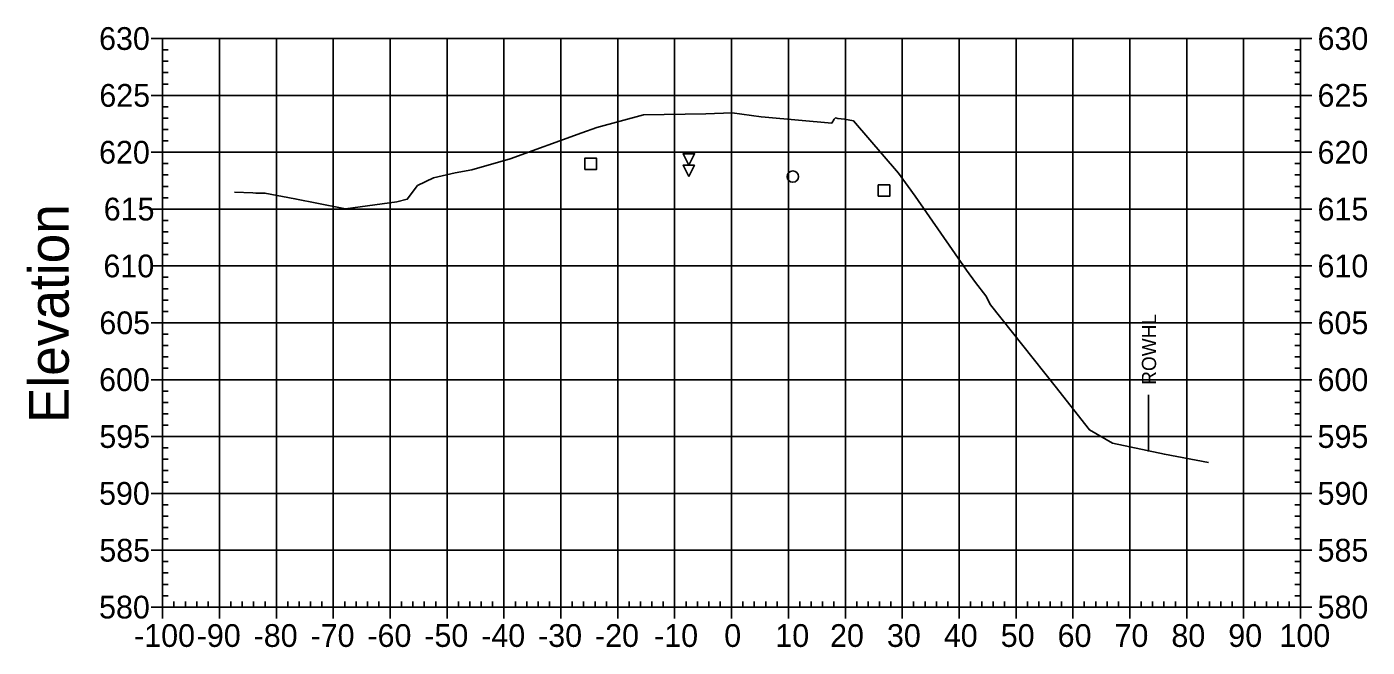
# Model space of a CAD drawing. Extents: x 708103 to 717568, y 374476 to 378707.
# Drawn here: x 712503.1 to 712738.7, y 377347.6 to 377456.7 of the extents above; entities that cross this region are included whole.
import ezdxf

# ---------------------------------------------------------------- set-up
doc = ezdxf.new("R2010")
doc.units = 0
for name, color, linetype in [('1', 7, 'Continuous'), ('10', 7, 'Continuous'), ('13', 7, 'Continuous'), ('4', 7, 'Continuous'), ('57', 7, 'Continuous'), ('60', 7, 'Continuous'), ('Existing', 7, 'Continuous'), ('XS_Right_of_Way', 7, 'Continuous')]:
    doc.layers.add(name, color=color, linetype=linetype)

msp = doc.modelspace()

# ---------------------------------------------------------------- linework, layer by layer
at = {"layer": '1'}
for points in [[(712619.47, 377432.35), (712618.47, 377434.35), (712620.47, 377434.35)], [(712619.45, 377430.35), (712618.45, 377432.35), (712620.45, 377432.35)]]:
    msp.add_lwpolyline(points, close=True, dxfattribs=at)
at = {"layer": '10'}
msp.add_lwpolyline([(712601.22, 377431.59), (712603.22, 377431.59), (712603.22, 377433.59), (712601.22, 377433.59)], close=True, dxfattribs=at)
at = {"layer": '13'}
msp.add_circle((712637.75, 377430.34), 1, dxfattribs=at)
at = {"layer": '4'}
msp.add_lwpolyline([(712652.77, 377426.89), (712654.77, 377426.89), (712654.77, 377428.89), (712652.77, 377428.89)], close=True, dxfattribs=at)
at = {"layer": '57'}
for p, q in [((712524.98, 377454.63), (712526.98, 377454.63)), ((712526.98, 377454.63), (712726.98, 377454.63)), ((712526.98, 377354.63), (712526.98, 377454.63)), ((712526.98, 377354.63), (712526.98, 377454.63)), ((712536.98, 377354.63), (712536.98, 377454.63)), ((712546.98, 377354.63), (712546.98, 377454.63)), ((712556.98, 377354.63), (712556.98, 377454.63)), ((712566.98, 377354.63), (712566.98, 377454.63)), ((712576.98, 377354.63), (712576.98, 377454.63)), ((712586.98, 377354.63), (712586.98, 377454.63)), ((712596.98, 377354.63), (712596.98, 377454.63)), ((712606.98, 377354.63), (712606.98, 377454.63)), ((712616.98, 377354.63), (712616.98, 377454.63)), ((712626.98, 377354.63), (712626.98, 377454.63)), ((712636.98, 377354.63), (712636.98, 377454.63)), ((712646.98, 377354.63), (712646.98, 377454.63)), ((712656.98, 377354.63), (712656.98, 377454.63)), ((712666.98, 377354.63), (712666.98, 377454.63)), ((712676.98, 377354.63), (712676.98, 377454.63)), ((712686.98, 377354.63), (712686.98, 377454.63)), ((712696.98, 377354.63), (712696.98, 377454.63)), ((712706.98, 377354.63), (712706.98, 377454.63)), ((712716.98, 377354.63), (712716.98, 377454.63)), ((712726.98, 377354.63), (712726.98, 377454.63)), ((712726.98, 377354.63), (712726.98, 377454.63)), ((712728.98, 377454.63), (712726.98, 377454.63)), ((712526.98, 377452.63), (712527.98, 377452.63)), ((712726.98, 377452.63), (712725.98, 377452.63)), ((712526.98, 377450.63), (712527.98, 377450.63)), ((712726.98, 377450.63), (712725.98, 377450.63)), ((712526.98, 377448.63), (712527.98, 377448.63)), ((712726.98, 377448.63), (712725.98, 377448.63)), ((712526.98, 377446.63), (712527.98, 377446.63)), ((712726.98, 377446.63), (712725.98, 377446.63)), ((712524.98, 377444.63), (712526.98, 377444.63)), ((712526.98, 377444.63), (712726.98, 377444.63)), ((712728.98, 377444.63), (712726.98, 377444.63)), ((712526.98, 377442.63), (712527.98, 377442.63)), ((712526.98, 377440.63), (712527.98, 377440.63)), ((712726.98, 377442.63), (712725.98, 377442.63)), ((712726.98, 377440.63), (712725.98, 377440.63)), ((712526.98, 377438.63), (712527.98, 377438.63)), ((712726.98, 377438.63), (712725.98, 377438.63)), ((712526.98, 377436.63), (712527.98, 377436.63)), ((712726.98, 377436.63), (712725.98, 377436.63)), ((712524.98, 377434.63), (712526.98, 377434.63)), ((712526.98, 377434.63), (712726.98, 377434.63)), ((712728.98, 377434.63), (712726.98, 377434.63)), ((712526.98, 377432.63), (712527.98, 377432.63)), ((712726.98, 377432.63), (712725.98, 377432.63)), ((712526.98, 377430.63), (712527.98, 377430.63)), ((712726.98, 377430.63), (712725.98, 377430.63)), ((712526.98, 377428.63), (712527.98, 377428.63)), ((712526.98, 377426.63), (712527.98, 377426.63)), ((712726.98, 377428.63), (712725.98, 377428.63)), ((712726.98, 377426.63), (712725.98, 377426.63)), ((712524.98, 377424.63), (712526.98, 377424.63)), ((712526.98, 377424.63), (712726.98, 377424.63)), ((712728.98, 377424.63), (712726.98, 377424.63)), ((712526.98, 377422.63), (712527.98, 377422.63)), ((712726.98, 377422.63), (712725.98, 377422.63)), ((712526.98, 377420.63), (712527.98, 377420.63)), ((712726.98, 377420.63), (712725.98, 377420.63)), ((712526.98, 377418.63), (712527.98, 377418.63)), ((712726.98, 377418.63), (712725.98, 377418.63)), ((712524.98, 377414.63), (712526.98, 377414.63)), ((712526.98, 377416.63), (712527.98, 377416.63)), ((712526.98, 377414.63), (712726.98, 377414.63)), ((712726.98, 377416.63), (712725.98, 377416.63)), ((712728.98, 377414.63), (712726.98, 377414.63)), ((712526.98, 377412.63), (712527.98, 377412.63)), ((712726.98, 377412.63), (712725.98, 377412.63)), ((712526.98, 377410.63), (712527.98, 377410.63)), ((712726.98, 377410.63), (712725.98, 377410.63)), ((712526.98, 377408.63), (712527.98, 377408.63)), ((712726.98, 377408.63), (712725.98, 377408.63)), ((712526.98, 377406.63), (712527.98, 377406.63)), ((712726.98, 377406.63), (712725.98, 377406.63)), ((712524.98, 377404.63), (712526.98, 377404.63)), ((712526.98, 377404.63), (712726.98, 377404.63)), ((712728.98, 377404.63), (712726.98, 377404.63)), ((712526.98, 377402.63), (712527.98, 377402.63)), ((712526.98, 377400.63), (712527.98, 377400.63)), ((712726.98, 377402.63), (712725.98, 377402.63)), ((712726.98, 377400.63), (712725.98, 377400.63)), ((712526.98, 377398.63), (712527.98, 377398.63)), ((712726.98, 377398.63), (712725.98, 377398.63)), ((712526.98, 377396.63), (712527.98, 377396.63)), ((712726.98, 377396.63), (712725.98, 377396.63)), ((712524.98, 377394.63), (712526.98, 377394.63)), ((712526.98, 377394.63), (712726.98, 377394.63)), ((712728.98, 377394.63), (712726.98, 377394.63)), ((712526.98, 377392.63), (712527.98, 377392.63)), ((712726.98, 377392.63), (712725.98, 377392.63)), ((712526.98, 377390.63), (712527.98, 377390.63)), ((712526.98, 377388.63), (712527.98, 377388.63)), ((712726.98, 377390.63), (712725.98, 377390.63)), ((712726.98, 377388.63), (712725.98, 377388.63)), ((712526.98, 377386.63), (712527.98, 377386.63)), ((712726.98, 377386.63), (712725.98, 377386.63)), ((712524.98, 377384.63), (712526.98, 377384.63)), ((712526.98, 377384.63), (712726.98, 377384.63)), ((712728.98, 377384.63), (712726.98, 377384.63)), ((712526.98, 377382.63), (712527.98, 377382.63)), ((712726.98, 377382.63), (712725.98, 377382.63)), ((712526.98, 377380.63), (712527.98, 377380.63)), ((712726.98, 377380.63), (712725.98, 377380.63)), ((712526.98, 377378.63), (712527.98, 377378.63)), ((712726.98, 377378.63), (712725.98, 377378.63)), ((712524.98, 377374.63), (712526.98, 377374.63)), ((712526.98, 377376.63), (712527.98, 377376.63)), ((712526.98, 377374.63), (712726.98, 377374.63)), ((712726.98, 377376.63), (712725.98, 377376.63)), ((712728.98, 377374.63), (712726.98, 377374.63)), ((712526.98, 377372.63), (712527.98, 377372.63)), ((712726.98, 377372.63), (712725.98, 377372.63)), ((712526.98, 377370.63), (712527.98, 377370.63)), ((712726.98, 377370.63), (712725.98, 377370.63)), ((712526.98, 377368.63), (712527.98, 377368.63)), ((712726.98, 377368.63), (712725.98, 377368.63)), ((712526.98, 377366.63), (712527.98, 377366.63)), ((712726.98, 377366.63), (712725.98, 377366.63)), ((712524.98, 377364.63), (712526.98, 377364.63)), ((712526.98, 377364.63), (712726.98, 377364.63)), ((712728.98, 377364.63), (712726.98, 377364.63)), ((712526.98, 377362.63), (712527.98, 377362.63)), ((712526.98, 377360.63), (712527.98, 377360.63)), ((712726.98, 377362.63), (712725.98, 377362.63)), ((712726.98, 377360.63), (712725.98, 377360.63)), ((712526.98, 377358.63), (712527.98, 377358.63)), ((712726.98, 377358.63), (712725.98, 377358.63)), ((712526.98, 377356.63), (712527.98, 377356.63)), ((712528.98, 377354.63), (712528.98, 377355.63)), ((712530.98, 377354.63), (712530.98, 377355.63)), ((712532.98, 377354.63), (712532.98, 377355.63)), ((712534.98, 377354.63), (712534.98, 377355.63)), ((712538.98, 377354.63), (712538.98, 377355.63)), ((712540.98, 377354.63), (712540.98, 377355.63)), ((712542.98, 377354.63), (712542.98, 377355.63)), ((712544.98, 377354.63), (712544.98, 377355.63)), ((712548.98, 377354.63), (712548.98, 377355.63)), ((712550.98, 377354.63), (712550.98, 377355.63)), ((712552.98, 377354.63), (712552.98, 377355.63)), ((712554.98, 377354.63), (712554.98, 377355.63)), ((712558.98, 377354.63), (712558.98, 377355.63)), ((712560.98, 377354.63), (712560.98, 377355.63)), ((712562.98, 377354.63), (712562.98, 377355.63)), ((712564.98, 377354.63), (712564.98, 377355.63)), ((712568.98, 377354.63), (712568.98, 377355.63)), ((712570.98, 377354.63), (712570.98, 377355.63)), ((712572.98, 377354.63), (712572.98, 377355.63)), ((712574.98, 377354.63), (712574.98, 377355.63)), ((712578.98, 377354.63), (712578.98, 377355.63)), ((712580.98, 377354.63), (712580.98, 377355.63)), ((712582.98, 377354.63), (712582.98, 377355.63)), ((712584.98, 377354.63), (712584.98, 377355.63)), ((712588.98, 377354.63), (712588.98, 377355.63)), ((712590.98, 377354.63), (712590.98, 377355.63)), ((712592.98, 377354.63), (712592.98, 377355.63)), ((712594.98, 377354.63), (712594.98, 377355.63)), ((712598.98, 377354.63), (712598.98, 377355.63)), ((712600.98, 377354.63), (712600.98, 377355.63)), ((712602.98, 377354.63), (712602.98, 377355.63)), ((712604.98, 377354.63), (712604.98, 377355.63)), ((712608.98, 377354.63), (712608.98, 377355.63)), ((712610.98, 377354.63), (712610.98, 377355.63)), ((712612.98, 377354.63), (712612.98, 377355.63)), ((712614.98, 377354.63), (712614.98, 377355.63)), ((712618.98, 377354.63), (712618.98, 377355.63)), ((712620.98, 377354.63), (712620.98, 377355.63)), ((712622.98, 377354.63), (712622.98, 377355.63)), ((712624.98, 377354.63), (712624.98, 377355.63)), ((712628.98, 377354.63), (712628.98, 377355.63)), ((712630.98, 377354.63), (712630.98, 377355.63)), ((712632.98, 377354.63), (712632.98, 377355.63)), ((712634.98, 377354.63), (712634.98, 377355.63)), ((712638.98, 377354.63), (712638.98, 377355.63)), ((712640.98, 377354.63), (712640.98, 377355.63)), ((712642.98, 377354.63), (712642.98, 377355.63)), ((712644.98, 377354.63), (712644.98, 377355.63)), ((712648.98, 377354.63), (712648.98, 377355.63)), ((712650.98, 377354.63), (712650.98, 377355.63)), ((712652.98, 377354.63), (712652.98, 377355.63)), ((712654.98, 377354.63), (712654.98, 377355.63)), ((712658.98, 377354.63), (712658.98, 377355.63)), ((712660.98, 377354.63), (712660.98, 377355.63)), ((712662.98, 377354.63), (712662.98, 377355.63)), ((712664.98, 377354.63), (712664.98, 377355.63)), ((712668.98, 377354.63), (712668.98, 377355.63)), ((712670.98, 377354.63), (712670.98, 377355.63)), ((712672.98, 377354.63), (712672.98, 377355.63)), ((712674.98, 377354.63), (712674.98, 377355.63)), ((712678.98, 377354.63), (712678.98, 377355.63)), ((712680.98, 377354.63), (712680.98, 377355.63)), ((712682.98, 377354.63), (712682.98, 377355.63)), ((712684.98, 377354.63), (712684.98, 377355.63)), ((712688.98, 377354.63), (712688.98, 377355.63)), ((712690.98, 377354.63), (712690.98, 377355.63)), ((712692.98, 377354.63), (712692.98, 377355.63)), ((712694.98, 377354.63), (712694.98, 377355.63)), ((712698.98, 377354.63), (712698.98, 377355.63)), ((712700.98, 377354.63), (712700.98, 377355.63)), ((712702.98, 377354.63), (712702.98, 377355.63)), ((712704.98, 377354.63), (712704.98, 377355.63)), ((712708.98, 377354.63), (712708.98, 377355.63)), ((712710.98, 377354.63), (712710.98, 377355.63)), ((712712.98, 377354.63), (712712.98, 377355.63)), ((712714.98, 377354.63), (712714.98, 377355.63)), ((712718.98, 377354.63), (712718.98, 377355.63)), ((712720.98, 377354.63), (712720.98, 377355.63)), ((712722.98, 377354.63), (712722.98, 377355.63)), ((712724.98, 377354.63), (712724.98, 377355.63)), ((712726.98, 377356.63), (712725.98, 377356.63)), ((712524.98, 377354.63), (712526.98, 377354.63)), ((712526.98, 377354.63), (712726.98, 377354.63)), ((712526.98, 377354.63), (712726.98, 377354.63)), ((712526.98, 377352.63), (712526.98, 377354.63)), ((712536.98, 377352.63), (712536.98, 377354.63)), ((712546.98, 377352.63), (712546.98, 377354.63)), ((712556.98, 377352.63), (712556.98, 377354.63)), ((712566.98, 377352.63), (712566.98, 377354.63)), ((712576.98, 377352.63), (712576.98, 377354.63)), ((712586.98, 377352.63), (712586.98, 377354.63)), ((712596.98, 377352.63), (712596.98, 377354.63)), ((712606.98, 377352.63), (712606.98, 377354.63)), ((712616.98, 377352.63), (712616.98, 377354.63)), ((712626.98, 377352.63), (712626.98, 377354.63)), ((712636.98, 377352.63), (712636.98, 377354.63)), ((712646.98, 377352.63), (712646.98, 377354.63)), ((712656.98, 377352.63), (712656.98, 377354.63)), ((712666.98, 377352.63), (712666.98, 377354.63)), ((712676.98, 377352.63), (712676.98, 377354.63)), ((712686.98, 377352.63), (712686.98, 377354.63)), ((712696.98, 377352.63), (712696.98, 377354.63)), ((712706.98, 377352.63), (712706.98, 377354.63)), ((712716.98, 377352.63), (712716.98, 377354.63)), ((712726.98, 377352.63), (712726.98, 377354.63)), ((712728.98, 377354.63), (712726.98, 377354.63))]:
    msp.add_line(p, q, dxfattribs=at)
at = {"layer": 'Existing'}
msp.add_lwpolyline([(712539.62, 377427.63), (712542.84, 377427.49), (712543.35, 377427.42), (712544.96, 377427.45), (712550.23, 377426.44), (712558.53, 377424.82), (712559.14, 377424.69), (712568.14, 377425.92), (712569.98, 377426.37), (712571.81, 377428.76), (712574.57, 377430.11), (712578.41, 377431.02), (712581.32, 377431.55), (712588.05, 377433.46), (712600.69, 377438.06), (712603.33, 377438.97), (712611.48, 377441.23), (712622.47, 377441.39), (712627.1, 377441.54), (712632.18, 377440.88), (712632.87, 377440.78), (712644.59, 377439.74), (712645.03, 377440.45), (712645.22, 377440.67), (712645.65, 377440.55), (712646.85, 377440.43), (712648.43, 377440.14), (712656.31, 377430.92), (712659.24, 377426.9), (712668.27, 377413.88), (712669.86, 377411.7), (712671.69, 377409.35), (712672.52, 377407.8), (712683.86, 377393.48), (712689.87, 377385.79), (712693.92, 377383.44), (712703.05, 377381.52), (712710.83, 377380.06)], dxfattribs=at)
at = {"layer": 'XS_Right_of_Way'}
msp.add_line((712700.28, 377391.97), (712700.28, 377381.97), dxfattribs=at)

# ---------------------------------------------------------------- texts
at = {"layer": '57'}
for s, p in [('630', (712515.81, 377452.63)), ('630', (712729.98, 377452.63)), ('625', (712515.86, 377442.63)), ('625', (712729.98, 377442.63)), ('620', (712515.81, 377432.63)), ('620', (712729.98, 377432.63)), ('615', (712516.63, 377422.63)), ('615', (712729.98, 377422.63)), ('610', (712516.58, 377412.63)), ('610', (712729.98, 377412.63)), ('605', (712515.86, 377402.63)), ('605', (712729.98, 377402.63)), ('600', (712515.81, 377392.63)), ('600', (712729.98, 377392.63)), ('595', (712515.86, 377382.63)), ('595', (712729.98, 377382.63)), ('590', (712515.81, 377372.63)), ('590', (712729.98, 377372.63)), ('585', (712515.86, 377362.63)), ('585', (712729.98, 377362.63)), ('580', (712515.81, 377352.63)), ('580', (712729.98, 377352.63)), ('-100', (712521.97, 377347.63)), ('-90', (712532.98, 377347.63)), ('-80', (712542.98, 377347.63)), ('-70', (712552.98, 377347.63)), ('-60', (712562.98, 377347.63)), ('-50', (712572.98, 377347.63)), ('-40', (712582.98, 377347.63)), ('-30', (712592.98, 377347.63)), ('-20', (712602.98, 377347.63)), ('-10', (712613.37, 377347.63)), ('0', (712625.69, 377347.63)), ('10', (712634.68, 377347.63)), ('20', (712644.29, 377347.63)), ('30', (712654.29, 377347.63)), ('40', (712664.29, 377347.63)), ('50', (712674.29, 377347.63)), ('60', (712684.29, 377347.63)), ('70', (712694.29, 377347.63)), ('80', (712704.29, 377347.63)), ('90', (712714.29, 377347.63)), ('100', (712723.28, 377347.63))]:
    msp.add_text(s, height=4, dxfattribs=at).set_placement(p)
at = {"layer": '60'}
msp.add_text('Elevation', height=7, rotation=90, dxfattribs=at).set_placement((712510.48, 377386.99))
at = {"layer": 'XS_Right_of_Way'}
msp.add_text('ROWHL', height=2.5, rotation=90, dxfattribs=at).set_placement((712701.6, 377393.73))

doc.saveas('drawing.dxf')
